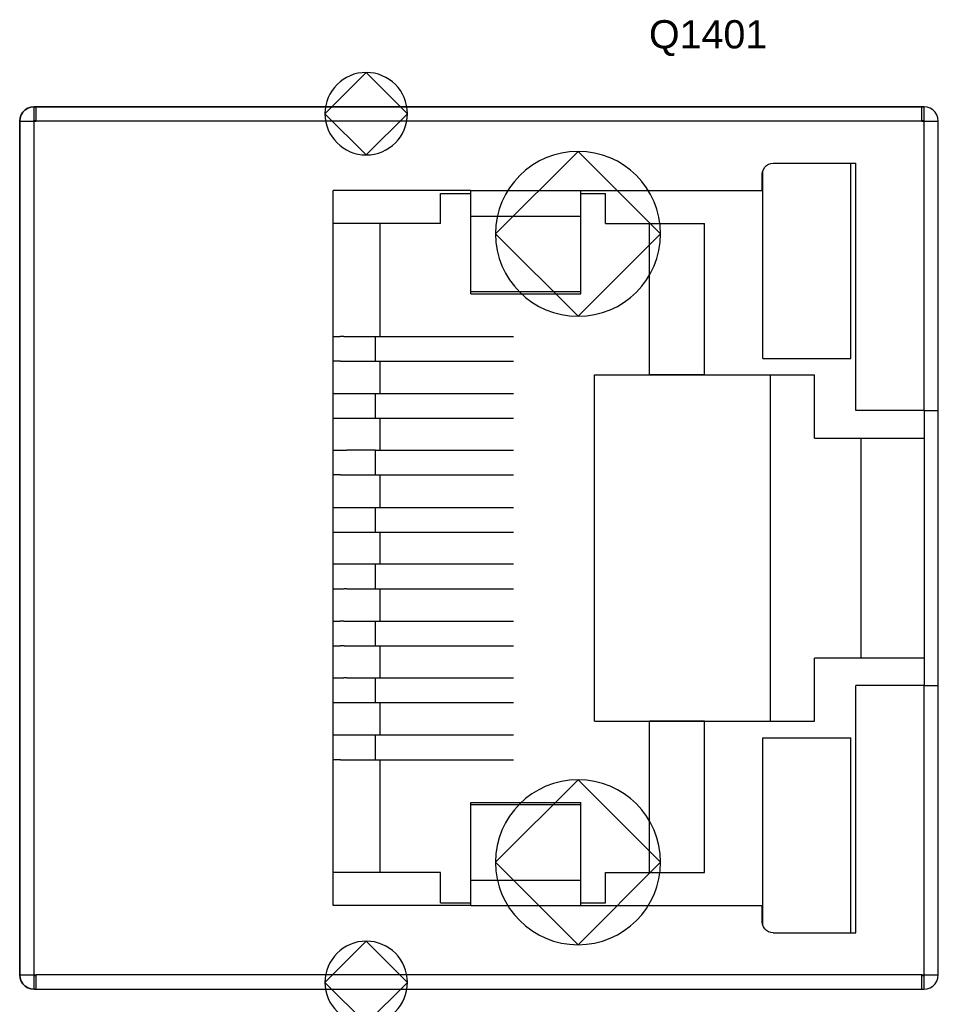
# Model space of a CAD drawing. Header units: inches. Extents: x 0 to 474, y -297 to 0.
# Tile 286 of 303: x 266 to 283, y -168 to -150. Entities that reach past the tile are written whole.
import ezdxf

# ---------------------------------------------------------------- set-up
doc = ezdxf.new("R2010")
doc.units = ezdxf.units.IN
doc.header["$MEASUREMENT"] = 0
doc.styles.add('Arial0', font='arial.ttf', dxfattribs={"height": 3.644212})

msp = doc.modelspace()

# ---------------------------------------------------------------- linework, layer by layer
at = {"color": 18, "true_color": 0x000000}
for p, q in [((271.37, -151.69), (272.12, -150.94)), ((272.12, -150.94), (272.87, -151.69)), ((265.877, -151.663), (265.846, -151.712)), ((265.846, -151.712), (265.877, -151.663)), ((265.918, -151.622), (265.877, -151.663)), ((265.877, -151.663), (265.918, -151.622)), ((265.967, -151.591), (265.918, -151.622)), ((265.918, -151.622), (265.967, -151.591)), ((266.022, -151.571), (265.967, -151.591)), ((265.967, -151.591), (266.022, -151.571)), ((266.08, -151.565), (266.022, -151.571)), ((266.022, -151.571), (266.08, -151.565)), ((266.12, -151.565), (266.08, -151.565)), ((266.08, -151.565), (266.12, -151.565)), ((266.08, -151.815), (266.08, -151.565)), ((282.22, -151.565), (266.12, -151.565)), ((266.12, -151.565), (282.22, -151.565)), ((266.12, -151.571), (266.12, -151.565)), ((266.12, -151.591), (266.12, -151.571)), ((266.12, -151.622), (266.12, -151.591)), ((266.12, -151.663), (266.12, -151.622)), ((266.12, -151.712), (266.12, -151.663)), ((282.26, -151.565), (282.22, -151.565)), ((282.22, -151.565), (282.26, -151.565)), ((282.22, -151.571), (282.22, -151.565)), ((282.22, -151.591), (282.22, -151.571)), ((282.22, -151.622), (282.22, -151.591)), ((282.22, -151.663), (282.22, -151.622)), ((282.22, -151.712), (282.22, -151.663)), ((282.318, -151.571), (282.26, -151.565)), ((282.318, -151.571), (282.26, -151.565)), ((282.26, -151.815), (282.26, -151.565)), ((282.373, -151.591), (282.318, -151.571)), ((282.373, -151.591), (282.318, -151.571)), ((282.422, -151.622), (282.373, -151.591)), ((282.422, -151.622), (282.373, -151.591)), ((282.463, -151.663), (282.422, -151.622)), ((282.463, -151.663), (282.422, -151.622)), ((282.494, -151.712), (282.463, -151.663)), ((282.494, -151.712), (282.463, -151.663)), ((265.826, -151.767), (265.82, -151.825)), ((265.82, -151.825), (265.826, -151.767)), ((265.82, -151.825), (265.82, -167.355)), ((265.82, -167.355), (265.82, -151.825)), ((265.82, -151.825), (265.826, -151.825)), ((265.846, -151.712), (265.826, -151.767)), ((265.826, -151.767), (265.846, -151.712)), ((265.826, -151.825), (265.846, -151.825)), ((265.826, -151.825), (266.022, -151.825)), ((265.846, -151.825), (265.877, -151.825)), ((265.877, -151.825), (265.918, -151.825)), ((265.918, -151.825), (265.967, -151.825)), ((265.967, -151.825), (266.022, -151.825)), ((266.022, -151.825), (266.08, -151.825)), ((266.07, -151.825), (266.071, -151.82)), ((266.071, -151.82), (266.075, -151.816)), ((266.075, -151.816), (266.08, -151.815)), ((266.08, -151.815), (266.12, -151.815)), ((266.08, -151.825), (266.12, -151.825)), ((266.08, -167.355), (266.08, -151.825)), ((266.12, -151.767), (266.12, -151.712)), ((266.12, -151.825), (266.12, -151.767)), ((282.22, -151.825), (266.12, -151.825)), ((272.12, -152.44), (271.37, -151.69)), ((272.87, -151.69), (272.12, -152.44)), ((282.22, -151.767), (282.22, -151.712)), ((282.22, -151.825), (282.22, -151.767)), ((282.22, -151.815), (282.27, -151.815)), ((282.22, -151.825), (282.26, -151.825)), ((282.26, -151.825), (282.318, -151.825)), ((282.26, -157.09), (282.26, -151.825)), ((282.27, -151.825), (282.27, -151.815)), ((282.318, -151.825), (282.513, -151.825)), ((282.318, -151.825), (282.373, -151.825)), ((282.373, -151.825), (282.422, -151.825)), ((282.422, -151.825), (282.463, -151.825)), ((282.463, -151.825), (282.494, -151.825)), ((282.513, -151.767), (282.494, -151.712)), ((282.513, -151.767), (282.494, -151.712)), ((282.494, -151.825), (282.513, -151.825)), ((282.52, -151.825), (282.513, -151.767)), ((282.52, -151.825), (282.513, -151.767)), ((282.513, -151.825), (282.52, -151.825)), ((282.52, -157.09), (282.52, -151.825)), ((282.52, -157.09), (282.52, -151.825)), ((274.47, -153.875), (275.97, -152.375)), ((275.97, -152.375), (277.47, -153.875)), ((279.32, -152.79), (279.325, -152.745)), ((279.325, -152.745), (279.34, -152.703)), ((279.33, -156.14), (279.33, -152.731)), ((279.34, -152.703), (279.364, -152.665)), ((279.364, -152.665), (279.395, -152.634)), ((279.395, -152.634), (279.433, -152.61)), ((279.433, -152.61), (279.475, -152.595)), ((279.475, -152.595), (279.52, -152.59)), ((279.52, -152.59), (281.02, -152.59)), ((280.93, -156.14), (280.93, -152.59)), ((281.02, -157.09), (281.02, -152.59)), ((279.32, -153.09), (279.32, -152.79)), ((271.52, -166.09), (271.52, -153.09)), ((274.02, -153.09), (271.52, -153.09)), ((274.02, -153.207), (274.02, -153.09)), ((274.02, -153.09), (276.02, -153.09)), ((276.02, -153.207), (276.02, -153.09)), ((276.02, -153.09), (279.32, -153.09)), ((273.47, -153.14), (274.02, -153.14)), ((273.47, -153.69), (273.47, -153.14)), ((274.02, -153.317), (274.02, -153.207)), ((276.02, -153.14), (276.47, -153.14)), ((276.02, -153.317), (276.02, -153.207)), ((276.47, -153.69), (276.47, -153.14)), ((274.02, -153.414), (274.02, -153.317)), ((274.02, -153.494), (274.02, -153.414)), ((276.02, -153.414), (276.02, -153.317)), ((276.02, -153.494), (276.02, -153.414)), ((274.02, -153.552), (274.02, -153.494)), ((274.02, -154.926), (274.02, -153.552)), ((274.02, -153.552), (276.02, -153.552)), ((276.02, -153.552), (276.02, -153.494)), ((276.02, -154.926), (276.02, -153.552)), ((273.47, -153.69), (271.52, -153.69)), ((272.37, -155.74), (272.37, -153.69)), ((276.47, -153.69), (278.27, -153.69)), ((277.27, -156.44), (277.27, -153.69)), ((278.27, -156.44), (278.27, -153.69)), ((275.97, -155.375), (274.47, -153.875)), ((277.47, -153.875), (275.97, -155.375)), ((274.02, -154.955), (274.02, -154.926)), ((274.02, -154.926), (276.02, -154.926)), ((274.02, -154.964), (274.02, -154.955)), ((274.02, -154.964), (276.02, -154.964)), ((276.02, -154.955), (276.02, -154.926)), ((276.02, -154.964), (276.02, -154.955)), ((271.52, -155.74), (271.645, -155.74)), ((271.715, -155.74), (271.645, -155.74)), ((271.715, -155.74), (271.764, -155.74)), ((271.764, -155.74), (272.288, -155.74)), ((272.288, -155.74), (274.797, -155.74)), ((272.288, -156.19), (272.288, -155.74)), ((279.33, -156.14), (280.93, -156.14)), ((271.654, -156.19), (271.52, -156.19)), ((271.654, -156.19), (271.719, -156.19)), ((271.719, -156.19), (271.764, -156.19)), ((271.764, -156.19), (272.288, -156.19)), ((272.288, -156.19), (274.797, -156.19)), ((272.37, -156.78), (272.37, -156.19)), ((276.27, -162.74), (276.27, -156.44)), ((276.27, -156.44), (277.27, -156.44)), ((278.27, -156.44), (277.27, -156.44)), ((277.27, -156.44), (278.27, -156.44)), ((278.27, -156.44), (280.27, -156.44)), ((279.47, -162.74), (279.47, -156.44)), ((280.27, -157.59), (280.27, -156.44)), ((271.52, -156.78), (271.645, -156.78)), ((271.645, -156.78), (271.715, -156.78)), ((271.715, -156.78), (271.764, -156.78)), ((271.764, -156.78), (272.288, -156.78)), ((272.288, -157.23), (272.288, -156.78)), ((272.288, -156.78), (274.797, -156.78)), ((271.52, -157.23), (271.654, -157.23)), ((271.654, -157.23), (271.719, -157.23)), ((271.719, -157.23), (271.764, -157.23)), ((271.764, -157.23), (272.288, -157.23)), ((272.288, -157.23), (274.797, -157.23)), ((272.37, -157.81), (272.37, -157.23)), ((282.26, -157.09), (281.02, -157.09)), ((282.26, -157.09), (282.318, -157.09)), ((282.27, -157.59), (282.27, -157.09)), ((282.318, -157.09), (282.373, -157.09)), ((282.318, -157.09), (282.513, -157.09)), ((282.373, -157.09), (282.422, -157.09)), ((282.422, -157.09), (282.463, -157.09)), ((282.463, -157.09), (282.494, -157.09)), ((282.494, -157.09), (282.513, -157.09)), ((282.513, -157.09), (282.52, -157.09)), ((282.52, -162.09), (282.52, -157.09)), ((282.52, -162.09), (282.52, -157.09)), ((280.27, -157.59), (282.27, -157.59)), ((281.12, -161.59), (281.12, -157.59)), ((282.27, -161.59), (282.27, -157.59)), ((271.52, -157.81), (271.645, -157.81)), ((271.645, -157.81), (271.715, -157.81)), ((271.715, -157.81), (271.764, -157.81)), ((272.288, -157.81), (271.764, -157.81)), ((272.288, -157.81), (274.797, -157.81)), ((272.288, -158.26), (272.288, -157.81)), ((271.654, -158.26), (271.52, -158.26)), ((271.654, -158.26), (271.719, -158.26)), ((271.719, -158.26), (271.764, -158.26)), ((271.764, -158.26), (272.288, -158.26)), ((272.288, -158.26), (274.797, -158.26)), ((272.37, -158.85), (272.37, -158.26)), ((271.52, -158.85), (271.645, -158.85)), ((271.645, -158.85), (271.715, -158.85)), ((271.715, -158.85), (271.764, -158.85)), ((271.764, -158.85), (272.288, -158.85)), ((272.288, -159.3), (272.288, -158.85)), ((272.288, -158.85), (274.797, -158.85)), ((271.52, -159.3), (271.654, -159.3)), ((271.654, -159.3), (271.719, -159.3)), ((271.719, -159.3), (271.764, -159.3)), ((271.764, -159.3), (272.288, -159.3)), ((272.288, -159.3), (274.797, -159.3)), ((272.37, -159.88), (272.37, -159.3)), ((271.52, -159.88), (271.645, -159.88)), ((271.645, -159.88), (271.715, -159.88)), ((271.715, -159.88), (271.764, -159.88)), ((271.764, -159.88), (272.288, -159.88)), ((272.288, -159.88), (274.797, -159.88)), ((272.288, -160.33), (272.288, -159.88)), ((271.52, -160.33), (271.654, -160.33)), ((271.654, -160.33), (271.719, -160.33)), ((271.764, -160.33), (271.719, -160.33)), ((271.764, -160.33), (272.288, -160.33)), ((272.288, -160.33), (274.797, -160.33)), ((272.37, -160.92), (272.37, -160.33)), ((271.52, -160.92), (271.645, -160.92)), ((271.715, -160.92), (271.645, -160.92)), ((271.715, -160.92), (271.764, -160.92)), ((271.764, -160.92), (272.288, -160.92)), ((272.288, -161.37), (272.288, -160.92)), ((272.288, -160.92), (274.797, -160.92)), ((271.52, -161.37), (271.654, -161.37)), ((271.719, -161.37), (271.654, -161.37)), ((271.719, -161.37), (271.764, -161.37)), ((271.764, -161.37), (272.288, -161.37)), ((272.288, -161.37), (274.797, -161.37)), ((272.37, -161.95), (272.37, -161.37)), ((280.27, -162.74), (280.27, -161.59)), ((282.27, -161.59), (280.27, -161.59)), ((282.27, -162.09), (282.27, -161.59)), ((271.52, -161.95), (271.645, -161.95)), ((271.645, -161.95), (271.715, -161.95)), ((271.764, -161.95), (271.715, -161.95)), ((271.764, -161.95), (272.288, -161.95)), ((272.288, -161.95), (274.797, -161.95)), ((272.288, -162.4), (272.288, -161.95)), ((282.26, -162.09), (281.02, -162.09)), ((281.02, -166.59), (281.02, -162.09)), ((282.26, -162.09), (282.318, -162.09)), ((282.26, -167.355), (282.26, -162.09)), ((282.318, -162.09), (282.373, -162.09)), ((282.318, -162.09), (282.513, -162.09)), ((282.373, -162.09), (282.422, -162.09)), ((282.422, -162.09), (282.463, -162.09)), ((282.463, -162.09), (282.494, -162.09)), ((282.494, -162.09), (282.513, -162.09)), ((282.513, -162.09), (282.52, -162.09)), ((282.52, -167.355), (282.52, -162.09)), ((282.52, -167.355), (282.52, -162.09)), ((271.52, -162.4), (271.654, -162.4)), ((271.654, -162.4), (271.719, -162.4)), ((271.719, -162.4), (271.764, -162.4)), ((271.764, -162.4), (272.288, -162.4)), ((272.288, -162.4), (274.797, -162.4)), ((272.37, -162.99), (272.37, -162.4)), ((276.27, -162.74), (277.27, -162.74)), ((277.27, -165.49), (277.27, -162.74)), ((278.27, -162.74), (277.27, -162.74)), ((277.27, -162.74), (278.27, -162.74)), ((278.27, -165.49), (278.27, -162.74)), ((278.27, -162.74), (280.27, -162.74)), ((271.52, -162.99), (271.645, -162.99)), ((271.645, -162.99), (271.715, -162.99)), ((271.715, -162.99), (271.764, -162.99)), ((271.764, -162.99), (272.288, -162.99)), ((272.288, -163.44), (272.288, -162.99)), ((272.288, -162.99), (274.797, -162.99)), ((279.33, -163.04), (280.93, -163.04)), ((279.33, -166.449), (279.33, -163.04)), ((280.93, -166.59), (280.93, -163.04)), ((271.654, -163.44), (271.52, -163.44)), ((271.654, -163.44), (271.719, -163.44)), ((271.719, -163.44), (271.764, -163.44)), ((271.764, -163.44), (272.288, -163.44)), ((272.288, -163.44), (274.797, -163.44)), ((272.37, -165.49), (272.37, -163.44)), ((274.47, -165.305), (275.97, -163.805)), ((275.97, -163.805), (277.47, -165.305)), ((274.02, -164.225), (274.02, -164.215)), ((274.02, -164.215), (276.02, -164.215)), ((276.02, -164.225), (276.02, -164.215)), ((274.02, -164.254), (274.02, -164.225)), ((274.02, -165.628), (274.02, -164.254)), ((274.02, -164.254), (276.02, -164.254)), ((276.02, -164.254), (276.02, -164.225)), ((276.02, -165.628), (276.02, -164.254)), ((275.97, -166.805), (274.47, -165.305)), ((277.47, -165.305), (275.97, -166.805)), ((273.47, -165.49), (271.52, -165.49)), ((273.47, -166.04), (273.47, -165.49)), ((274.02, -165.686), (274.02, -165.628)), ((274.02, -165.628), (276.02, -165.628)), ((276.02, -165.686), (276.02, -165.628)), ((276.47, -165.49), (278.27, -165.49)), ((276.47, -166.04), (276.47, -165.49)), ((274.02, -165.765), (274.02, -165.686)), ((274.02, -165.863), (274.02, -165.765)), ((276.02, -165.765), (276.02, -165.686)), ((276.02, -165.863), (276.02, -165.765)), ((274.02, -165.973), (274.02, -165.863)), ((274.02, -166.09), (274.02, -165.973)), ((276.02, -165.973), (276.02, -165.863)), ((276.02, -166.09), (276.02, -165.973)), ((274.02, -166.09), (271.52, -166.09)), ((273.47, -166.04), (274.02, -166.04)), ((274.02, -166.09), (276.02, -166.09)), ((276.02, -166.04), (276.47, -166.04)), ((276.02, -166.09), (279.32, -166.09)), ((279.32, -166.39), (279.32, -166.09)), ((279.325, -166.434), (279.32, -166.39)), ((279.34, -166.477), (279.325, -166.434)), ((279.364, -166.515), (279.34, -166.477)), ((279.395, -166.546), (279.364, -166.515)), ((279.433, -166.57), (279.395, -166.546)), ((279.475, -166.585), (279.433, -166.57)), ((279.52, -166.59), (279.475, -166.585)), ((279.52, -166.59), (281.02, -166.59)), ((271.37, -167.49), (272.12, -166.74)), ((272.12, -166.74), (272.87, -167.49)), ((265.82, -167.355), (265.826, -167.413)), ((265.826, -167.413), (265.82, -167.355)), ((265.82, -167.355), (265.826, -167.355)), ((265.826, -167.355), (266.022, -167.355)), ((265.826, -167.355), (265.846, -167.355)), ((265.826, -167.413), (265.846, -167.468)), ((265.846, -167.468), (265.826, -167.413)), ((265.846, -167.355), (265.877, -167.355)), ((265.877, -167.355), (265.918, -167.355)), ((265.918, -167.355), (265.967, -167.355)), ((265.967, -167.355), (266.022, -167.355)), ((266.022, -167.355), (266.08, -167.355)), ((266.071, -167.36), (266.07, -167.355)), ((266.075, -167.364), (266.071, -167.36)), ((266.08, -167.365), (266.075, -167.364)), ((266.08, -167.355), (266.12, -167.355)), ((266.08, -167.365), (266.12, -167.365)), ((266.08, -167.615), (266.08, -167.365)), ((266.12, -167.413), (266.12, -167.355)), ((282.22, -167.355), (266.12, -167.355)), ((266.12, -167.468), (266.12, -167.413)), ((282.22, -167.355), (282.26, -167.355)), ((282.22, -167.413), (282.22, -167.355)), ((282.22, -167.365), (282.27, -167.365)), ((282.22, -167.468), (282.22, -167.413)), ((282.26, -167.355), (282.318, -167.355)), ((282.26, -167.615), (282.26, -167.365)), ((282.27, -167.365), (282.27, -167.355)), ((282.318, -167.355), (282.513, -167.355)), ((282.318, -167.355), (282.373, -167.355)), ((282.373, -167.355), (282.422, -167.355)), ((282.422, -167.355), (282.463, -167.355)), ((282.463, -167.355), (282.494, -167.355)), ((282.494, -167.355), (282.513, -167.355)), ((282.494, -167.468), (282.513, -167.413)), ((282.494, -167.468), (282.513, -167.413)), ((282.513, -167.413), (282.52, -167.355)), ((282.513, -167.413), (282.52, -167.355)), ((282.513, -167.355), (282.52, -167.355)), ((265.846, -167.468), (265.877, -167.517)), ((265.877, -167.517), (265.846, -167.468)), ((265.877, -167.517), (265.918, -167.558)), ((265.918, -167.558), (265.877, -167.517)), ((265.918, -167.558), (265.967, -167.589)), ((265.967, -167.589), (265.918, -167.558)), ((265.967, -167.589), (266.022, -167.608)), ((266.022, -167.608), (265.967, -167.589)), ((266.022, -167.608), (266.08, -167.615)), ((266.08, -167.615), (266.022, -167.608)), ((266.08, -167.615), (266.12, -167.615)), ((266.08, -167.615), (266.12, -167.615)), ((266.12, -167.517), (266.12, -167.468)), ((266.12, -167.558), (266.12, -167.517)), ((266.12, -167.589), (266.12, -167.558)), ((266.12, -167.608), (266.12, -167.589)), ((266.12, -167.615), (266.12, -167.608)), ((266.12, -167.615), (282.22, -167.615)), ((266.12, -167.615), (282.22, -167.615)), ((272.12, -168.24), (271.37, -167.49)), ((272.87, -167.49), (272.12, -168.24)), ((282.22, -167.517), (282.22, -167.468)), ((282.22, -167.558), (282.22, -167.517)), ((282.22, -167.589), (282.22, -167.558)), ((282.22, -167.608), (282.22, -167.589)), ((282.22, -167.615), (282.22, -167.608)), ((282.22, -167.615), (282.26, -167.615)), ((282.22, -167.615), (282.26, -167.615)), ((282.26, -167.615), (282.318, -167.608)), ((282.26, -167.615), (282.318, -167.608)), ((282.318, -167.608), (282.373, -167.589)), ((282.318, -167.608), (282.373, -167.589)), ((282.373, -167.589), (282.422, -167.558)), ((282.373, -167.589), (282.422, -167.558)), ((282.422, -167.558), (282.463, -167.517)), ((282.422, -167.558), (282.463, -167.517)), ((282.463, -167.517), (282.494, -167.468)), ((282.463, -167.517), (282.494, -167.468))]:
    msp.add_line(p, q, dxfattribs=at)
at = {"color": 7, "true_color": 0xffffff}
for p, q in [((265.877, -151.663), (265.846, -151.712)), ((265.846, -151.712), (265.877, -151.663)), ((265.918, -151.622), (265.877, -151.663)), ((265.877, -151.663), (265.918, -151.622)), ((265.967, -151.591), (265.918, -151.622)), ((265.918, -151.622), (265.967, -151.591)), ((266.022, -151.571), (265.967, -151.591)), ((265.967, -151.591), (266.022, -151.571)), ((266.08, -151.565), (266.022, -151.571)), ((266.022, -151.571), (266.08, -151.565)), ((266.12, -151.565), (266.08, -151.565)), ((266.08, -151.565), (266.12, -151.565)), ((266.08, -151.815), (266.08, -151.565)), ((282.22, -151.565), (266.12, -151.565)), ((266.12, -151.565), (282.22, -151.565)), ((266.12, -151.571), (266.12, -151.565)), ((266.12, -151.591), (266.12, -151.571)), ((266.12, -151.622), (266.12, -151.591)), ((266.12, -151.663), (266.12, -151.622)), ((266.12, -151.712), (266.12, -151.663)), ((282.26, -151.565), (282.22, -151.565)), ((282.22, -151.565), (282.26, -151.565)), ((282.22, -151.571), (282.22, -151.565)), ((282.22, -151.591), (282.22, -151.571)), ((282.22, -151.622), (282.22, -151.591)), ((282.22, -151.663), (282.22, -151.622)), ((282.22, -151.712), (282.22, -151.663)), ((282.318, -151.571), (282.26, -151.565)), ((282.318, -151.571), (282.26, -151.565)), ((282.26, -151.815), (282.26, -151.565)), ((282.373, -151.591), (282.318, -151.571)), ((282.373, -151.591), (282.318, -151.571)), ((282.422, -151.622), (282.373, -151.591)), ((282.422, -151.622), (282.373, -151.591)), ((282.463, -151.663), (282.422, -151.622)), ((282.463, -151.663), (282.422, -151.622)), ((282.494, -151.712), (282.463, -151.663)), ((282.494, -151.712), (282.463, -151.663)), ((265.826, -151.767), (265.82, -151.825)), ((265.82, -151.825), (265.826, -151.767)), ((265.82, -151.825), (265.82, -167.355)), ((265.82, -167.355), (265.82, -151.825)), ((265.82, -151.825), (265.826, -151.825)), ((265.846, -151.712), (265.826, -151.767)), ((265.826, -151.767), (265.846, -151.712)), ((265.826, -151.825), (265.846, -151.825)), ((265.826, -151.825), (266.022, -151.825)), ((265.846, -151.825), (265.877, -151.825)), ((265.877, -151.825), (265.918, -151.825)), ((265.918, -151.825), (265.967, -151.825)), ((265.967, -151.825), (266.022, -151.825)), ((266.022, -151.825), (266.08, -151.825)), ((266.07, -151.825), (266.071, -151.82)), ((266.071, -151.82), (266.075, -151.816)), ((266.075, -151.816), (266.08, -151.815)), ((266.08, -151.815), (266.12, -151.815)), ((266.08, -151.825), (266.12, -151.825)), ((266.08, -167.355), (266.08, -151.825)), ((266.12, -151.767), (266.12, -151.712)), ((266.12, -151.825), (266.12, -151.767)), ((282.22, -151.825), (266.12, -151.825)), ((282.22, -151.767), (282.22, -151.712)), ((282.22, -151.825), (282.22, -151.767)), ((282.22, -151.815), (282.27, -151.815)), ((282.22, -151.825), (282.26, -151.825)), ((282.26, -151.825), (282.318, -151.825)), ((282.26, -157.09), (282.26, -151.825)), ((282.27, -151.825), (282.27, -151.815)), ((282.318, -151.825), (282.513, -151.825)), ((282.318, -151.825), (282.373, -151.825)), ((282.373, -151.825), (282.422, -151.825)), ((282.422, -151.825), (282.463, -151.825)), ((282.463, -151.825), (282.494, -151.825)), ((282.513, -151.767), (282.494, -151.712)), ((282.513, -151.767), (282.494, -151.712)), ((282.494, -151.825), (282.513, -151.825)), ((282.52, -151.825), (282.513, -151.767)), ((282.52, -151.825), (282.513, -151.767)), ((282.513, -151.825), (282.52, -151.825)), ((282.52, -157.09), (282.52, -151.825)), ((282.52, -157.09), (282.52, -151.825)), ((279.32, -152.79), (279.325, -152.745)), ((279.325, -152.745), (279.34, -152.703)), ((279.33, -156.14), (279.33, -152.731)), ((279.34, -152.703), (279.364, -152.665)), ((279.364, -152.665), (279.395, -152.634)), ((279.395, -152.634), (279.433, -152.61)), ((279.433, -152.61), (279.475, -152.595)), ((279.475, -152.595), (279.52, -152.59)), ((279.52, -152.59), (281.02, -152.59)), ((280.93, -156.14), (280.93, -152.59)), ((281.02, -157.09), (281.02, -152.59)), ((279.32, -153.09), (279.32, -152.79)), ((271.52, -166.09), (271.52, -153.09)), ((274.02, -153.09), (271.52, -153.09)), ((274.02, -153.207), (274.02, -153.09)), ((274.02, -153.09), (276.02, -153.09)), ((276.02, -153.207), (276.02, -153.09)), ((276.02, -153.09), (279.32, -153.09)), ((273.47, -153.14), (274.02, -153.14)), ((273.47, -153.69), (273.47, -153.14)), ((274.02, -153.317), (274.02, -153.207)), ((276.02, -153.14), (276.47, -153.14)), ((276.02, -153.317), (276.02, -153.207)), ((276.47, -153.69), (276.47, -153.14)), ((274.02, -153.414), (274.02, -153.317)), ((274.02, -153.494), (274.02, -153.414)), ((276.02, -153.414), (276.02, -153.317)), ((276.02, -153.494), (276.02, -153.414)), ((274.02, -153.552), (274.02, -153.494)), ((274.02, -154.926), (274.02, -153.552)), ((274.02, -153.552), (276.02, -153.552)), ((276.02, -153.552), (276.02, -153.494)), ((276.02, -154.926), (276.02, -153.552)), ((273.47, -153.69), (271.52, -153.69)), ((272.37, -155.74), (272.37, -153.69)), ((276.47, -153.69), (278.27, -153.69)), ((277.27, -156.44), (277.27, -153.69)), ((278.27, -156.44), (278.27, -153.69)), ((274.02, -154.955), (274.02, -154.926)), ((274.02, -154.926), (276.02, -154.926)), ((274.02, -154.964), (274.02, -154.955)), ((274.02, -154.964), (276.02, -154.964)), ((276.02, -154.955), (276.02, -154.926)), ((276.02, -154.964), (276.02, -154.955)), ((271.52, -155.74), (271.645, -155.74)), ((271.715, -155.74), (271.645, -155.74)), ((271.715, -155.74), (271.764, -155.74)), ((271.764, -155.74), (272.288, -155.74)), ((272.288, -155.74), (274.797, -155.74)), ((272.288, -156.19), (272.288, -155.74)), ((279.33, -156.14), (280.93, -156.14)), ((271.654, -156.19), (271.52, -156.19)), ((271.654, -156.19), (271.719, -156.19)), ((271.719, -156.19), (271.764, -156.19)), ((271.764, -156.19), (272.288, -156.19)), ((272.288, -156.19), (274.797, -156.19)), ((272.37, -156.78), (272.37, -156.19)), ((276.27, -162.74), (276.27, -156.44)), ((276.27, -156.44), (277.27, -156.44)), ((278.27, -156.44), (277.27, -156.44)), ((277.27, -156.44), (278.27, -156.44)), ((278.27, -156.44), (280.27, -156.44)), ((279.47, -162.74), (279.47, -156.44)), ((280.27, -157.59), (280.27, -156.44)), ((271.52, -156.78), (271.645, -156.78)), ((271.645, -156.78), (271.715, -156.78)), ((271.715, -156.78), (271.764, -156.78)), ((271.764, -156.78), (272.288, -156.78)), ((272.288, -157.23), (272.288, -156.78)), ((272.288, -156.78), (274.797, -156.78)), ((271.52, -157.23), (271.654, -157.23)), ((271.654, -157.23), (271.719, -157.23)), ((271.719, -157.23), (271.764, -157.23)), ((271.764, -157.23), (272.288, -157.23)), ((272.288, -157.23), (274.797, -157.23)), ((272.37, -157.81), (272.37, -157.23)), ((282.26, -157.09), (281.02, -157.09)), ((282.26, -157.09), (282.318, -157.09)), ((282.27, -157.59), (282.27, -157.09)), ((282.318, -157.09), (282.373, -157.09)), ((282.318, -157.09), (282.513, -157.09)), ((282.373, -157.09), (282.422, -157.09)), ((282.422, -157.09), (282.463, -157.09)), ((282.463, -157.09), (282.494, -157.09)), ((282.494, -157.09), (282.513, -157.09)), ((282.513, -157.09), (282.52, -157.09)), ((282.52, -162.09), (282.52, -157.09)), ((282.52, -162.09), (282.52, -157.09)), ((280.27, -157.59), (282.27, -157.59)), ((281.12, -161.59), (281.12, -157.59)), ((282.27, -161.59), (282.27, -157.59)), ((271.52, -157.81), (271.645, -157.81)), ((271.645, -157.81), (271.715, -157.81)), ((271.715, -157.81), (271.764, -157.81)), ((272.288, -157.81), (271.764, -157.81)), ((272.288, -157.81), (274.797, -157.81)), ((272.288, -158.26), (272.288, -157.81)), ((271.654, -158.26), (271.52, -158.26)), ((271.654, -158.26), (271.719, -158.26)), ((271.719, -158.26), (271.764, -158.26)), ((271.764, -158.26), (272.288, -158.26)), ((272.288, -158.26), (274.797, -158.26)), ((272.37, -158.85), (272.37, -158.26)), ((271.52, -158.85), (271.645, -158.85)), ((271.645, -158.85), (271.715, -158.85)), ((271.715, -158.85), (271.764, -158.85)), ((271.764, -158.85), (272.288, -158.85)), ((272.288, -159.3), (272.288, -158.85)), ((272.288, -158.85), (274.797, -158.85)), ((271.52, -159.3), (271.654, -159.3)), ((271.654, -159.3), (271.719, -159.3)), ((271.719, -159.3), (271.764, -159.3)), ((271.764, -159.3), (272.288, -159.3)), ((272.288, -159.3), (274.797, -159.3)), ((272.37, -159.88), (272.37, -159.3)), ((271.52, -159.88), (271.645, -159.88)), ((271.645, -159.88), (271.715, -159.88)), ((271.715, -159.88), (271.764, -159.88)), ((271.764, -159.88), (272.288, -159.88)), ((272.288, -159.88), (274.797, -159.88)), ((272.288, -160.33), (272.288, -159.88)), ((271.52, -160.33), (271.654, -160.33)), ((271.654, -160.33), (271.719, -160.33)), ((271.764, -160.33), (271.719, -160.33)), ((271.764, -160.33), (272.288, -160.33)), ((272.288, -160.33), (274.797, -160.33)), ((272.37, -160.92), (272.37, -160.33)), ((271.52, -160.92), (271.645, -160.92)), ((271.715, -160.92), (271.645, -160.92)), ((271.715, -160.92), (271.764, -160.92)), ((271.764, -160.92), (272.288, -160.92)), ((272.288, -161.37), (272.288, -160.92)), ((272.288, -160.92), (274.797, -160.92)), ((271.52, -161.37), (271.654, -161.37)), ((271.719, -161.37), (271.654, -161.37)), ((271.719, -161.37), (271.764, -161.37)), ((271.764, -161.37), (272.288, -161.37)), ((272.288, -161.37), (274.797, -161.37)), ((272.37, -161.95), (272.37, -161.37)), ((280.27, -162.74), (280.27, -161.59)), ((282.27, -161.59), (280.27, -161.59)), ((282.27, -162.09), (282.27, -161.59)), ((271.52, -161.95), (271.645, -161.95)), ((271.645, -161.95), (271.715, -161.95)), ((271.764, -161.95), (271.715, -161.95)), ((271.764, -161.95), (272.288, -161.95)), ((272.288, -161.95), (274.797, -161.95)), ((272.288, -162.4), (272.288, -161.95)), ((282.26, -162.09), (281.02, -162.09)), ((281.02, -166.59), (281.02, -162.09)), ((282.26, -162.09), (282.318, -162.09)), ((282.26, -167.355), (282.26, -162.09)), ((282.318, -162.09), (282.373, -162.09)), ((282.318, -162.09), (282.513, -162.09)), ((282.373, -162.09), (282.422, -162.09)), ((282.422, -162.09), (282.463, -162.09)), ((282.463, -162.09), (282.494, -162.09)), ((282.494, -162.09), (282.513, -162.09)), ((282.513, -162.09), (282.52, -162.09)), ((282.52, -167.355), (282.52, -162.09)), ((282.52, -167.355), (282.52, -162.09)), ((271.52, -162.4), (271.654, -162.4)), ((271.654, -162.4), (271.719, -162.4)), ((271.719, -162.4), (271.764, -162.4)), ((271.764, -162.4), (272.288, -162.4)), ((272.288, -162.4), (274.797, -162.4)), ((272.37, -162.99), (272.37, -162.4)), ((276.27, -162.74), (277.27, -162.74)), ((277.27, -165.49), (277.27, -162.74)), ((278.27, -162.74), (277.27, -162.74)), ((277.27, -162.74), (278.27, -162.74)), ((278.27, -165.49), (278.27, -162.74)), ((278.27, -162.74), (280.27, -162.74)), ((271.52, -162.99), (271.645, -162.99)), ((271.645, -162.99), (271.715, -162.99)), ((271.715, -162.99), (271.764, -162.99)), ((271.764, -162.99), (272.288, -162.99)), ((272.288, -163.44), (272.288, -162.99)), ((272.288, -162.99), (274.797, -162.99)), ((279.33, -163.04), (280.93, -163.04)), ((279.33, -166.449), (279.33, -163.04)), ((280.93, -166.59), (280.93, -163.04)), ((271.654, -163.44), (271.52, -163.44)), ((271.654, -163.44), (271.719, -163.44)), ((271.719, -163.44), (271.764, -163.44)), ((271.764, -163.44), (272.288, -163.44)), ((272.288, -163.44), (274.797, -163.44)), ((272.37, -165.49), (272.37, -163.44)), ((274.02, -164.225), (274.02, -164.215)), ((274.02, -164.215), (276.02, -164.215)), ((276.02, -164.225), (276.02, -164.215)), ((274.02, -164.254), (274.02, -164.225)), ((274.02, -165.628), (274.02, -164.254)), ((274.02, -164.254), (276.02, -164.254)), ((276.02, -164.254), (276.02, -164.225)), ((276.02, -165.628), (276.02, -164.254)), ((273.47, -165.49), (271.52, -165.49)), ((273.47, -166.04), (273.47, -165.49)), ((274.02, -165.686), (274.02, -165.628)), ((274.02, -165.628), (276.02, -165.628)), ((276.02, -165.686), (276.02, -165.628)), ((276.47, -165.49), (278.27, -165.49)), ((276.47, -166.04), (276.47, -165.49)), ((274.02, -165.765), (274.02, -165.686)), ((274.02, -165.863), (274.02, -165.765)), ((276.02, -165.765), (276.02, -165.686)), ((276.02, -165.863), (276.02, -165.765)), ((274.02, -165.973), (274.02, -165.863)), ((274.02, -166.09), (274.02, -165.973)), ((276.02, -165.973), (276.02, -165.863)), ((276.02, -166.09), (276.02, -165.973)), ((274.02, -166.09), (271.52, -166.09)), ((273.47, -166.04), (274.02, -166.04)), ((274.02, -166.09), (276.02, -166.09)), ((276.02, -166.04), (276.47, -166.04)), ((276.02, -166.09), (279.32, -166.09)), ((279.32, -166.39), (279.32, -166.09)), ((279.325, -166.434), (279.32, -166.39)), ((279.34, -166.477), (279.325, -166.434)), ((279.364, -166.515), (279.34, -166.477)), ((279.395, -166.546), (279.364, -166.515)), ((279.433, -166.57), (279.395, -166.546)), ((279.475, -166.585), (279.433, -166.57)), ((279.52, -166.59), (279.475, -166.585)), ((279.52, -166.59), (281.02, -166.59)), ((265.82, -167.355), (265.826, -167.413)), ((265.826, -167.413), (265.82, -167.355)), ((265.82, -167.355), (265.826, -167.355)), ((265.826, -167.355), (266.022, -167.355)), ((265.826, -167.355), (265.846, -167.355)), ((265.826, -167.413), (265.846, -167.468)), ((265.846, -167.468), (265.826, -167.413)), ((265.846, -167.355), (265.877, -167.355)), ((265.877, -167.355), (265.918, -167.355)), ((265.918, -167.355), (265.967, -167.355)), ((265.967, -167.355), (266.022, -167.355)), ((266.022, -167.355), (266.08, -167.355)), ((266.071, -167.36), (266.07, -167.355)), ((266.075, -167.364), (266.071, -167.36)), ((266.08, -167.365), (266.075, -167.364)), ((266.08, -167.355), (266.12, -167.355)), ((266.08, -167.365), (266.12, -167.365)), ((266.08, -167.615), (266.08, -167.365)), ((266.12, -167.413), (266.12, -167.355)), ((282.22, -167.355), (266.12, -167.355)), ((266.12, -167.468), (266.12, -167.413)), ((282.22, -167.355), (282.26, -167.355)), ((282.22, -167.413), (282.22, -167.355)), ((282.22, -167.365), (282.27, -167.365)), ((282.22, -167.468), (282.22, -167.413)), ((282.26, -167.355), (282.318, -167.355)), ((282.26, -167.615), (282.26, -167.365)), ((282.27, -167.365), (282.27, -167.355)), ((282.318, -167.355), (282.513, -167.355)), ((282.318, -167.355), (282.373, -167.355)), ((282.373, -167.355), (282.422, -167.355)), ((282.422, -167.355), (282.463, -167.355)), ((282.463, -167.355), (282.494, -167.355)), ((282.494, -167.355), (282.513, -167.355)), ((282.494, -167.468), (282.513, -167.413)), ((282.494, -167.468), (282.513, -167.413)), ((282.513, -167.413), (282.52, -167.355)), ((282.513, -167.413), (282.52, -167.355)), ((282.513, -167.355), (282.52, -167.355)), ((265.846, -167.468), (265.877, -167.517)), ((265.877, -167.517), (265.846, -167.468)), ((265.877, -167.517), (265.918, -167.558)), ((265.918, -167.558), (265.877, -167.517)), ((265.918, -167.558), (265.967, -167.589)), ((265.967, -167.589), (265.918, -167.558)), ((265.967, -167.589), (266.022, -167.608)), ((266.022, -167.608), (265.967, -167.589)), ((266.022, -167.608), (266.08, -167.615)), ((266.08, -167.615), (266.022, -167.608)), ((266.08, -167.615), (266.12, -167.615)), ((266.08, -167.615), (266.12, -167.615)), ((266.12, -167.517), (266.12, -167.468)), ((266.12, -167.558), (266.12, -167.517)), ((266.12, -167.589), (266.12, -167.558)), ((266.12, -167.608), (266.12, -167.589)), ((266.12, -167.615), (266.12, -167.608)), ((266.12, -167.615), (282.22, -167.615)), ((266.12, -167.615), (282.22, -167.615)), ((282.22, -167.517), (282.22, -167.468)), ((282.22, -167.558), (282.22, -167.517)), ((282.22, -167.589), (282.22, -167.558)), ((282.22, -167.608), (282.22, -167.589)), ((282.22, -167.615), (282.22, -167.608)), ((282.22, -167.615), (282.26, -167.615)), ((282.22, -167.615), (282.26, -167.615)), ((282.26, -167.615), (282.318, -167.608)), ((282.26, -167.615), (282.318, -167.608)), ((282.318, -167.608), (282.373, -167.589)), ((282.318, -167.608), (282.373, -167.589)), ((282.373, -167.589), (282.422, -167.558)), ((282.373, -167.589), (282.422, -167.558)), ((282.422, -167.558), (282.463, -167.517)), ((282.422, -167.558), (282.463, -167.517)), ((282.463, -167.517), (282.494, -167.468)), ((282.463, -167.517), (282.494, -167.468))]:
    msp.add_line(p, q, dxfattribs=at)
at = {"color": 18, "true_color": 0x000000}
for centre, radius, start, end in [((272.12, -151.69), 0.75, 90, 180), ((272.12, -151.69), 0.75, 0, 90), ((272.12, -151.69), 0.75, 180, 270), ((272.12, -151.69), 0.75, 270, 0), ((275.97, -153.875), 1.5, 90, 180), ((275.97, -153.875), 1.5, 0, 90), ((275.97, -153.875), 1.5, 180, 270), ((275.97, -153.875), 1.5, 270, 0), ((275.97, -165.305), 1.5, 90, 180), ((275.97, -165.305), 1.5, 0, 90), ((275.97, -165.305), 1.5, 180, 270), ((275.97, -165.305), 1.5, 270, 0), ((272.12, -167.49), 0.75, 90, 180), ((272.12, -167.49), 0.75, 0, 90), ((272.12, -167.49), 0.75, 180, 270), ((272.12, -167.49), 0.75, 270, 0)]:
    msp.add_arc(centre, radius, start, end, dxfattribs=at)

# ---------------------------------------------------------------- texts
at = {"color": 18, "true_color": 0x000000, "style": 'Arial0'}
msp.add_text('Q1401', height=0.5129, dxfattribs=at).set_placement((277.26, -150.502))

doc.saveas('drawing.dxf')
